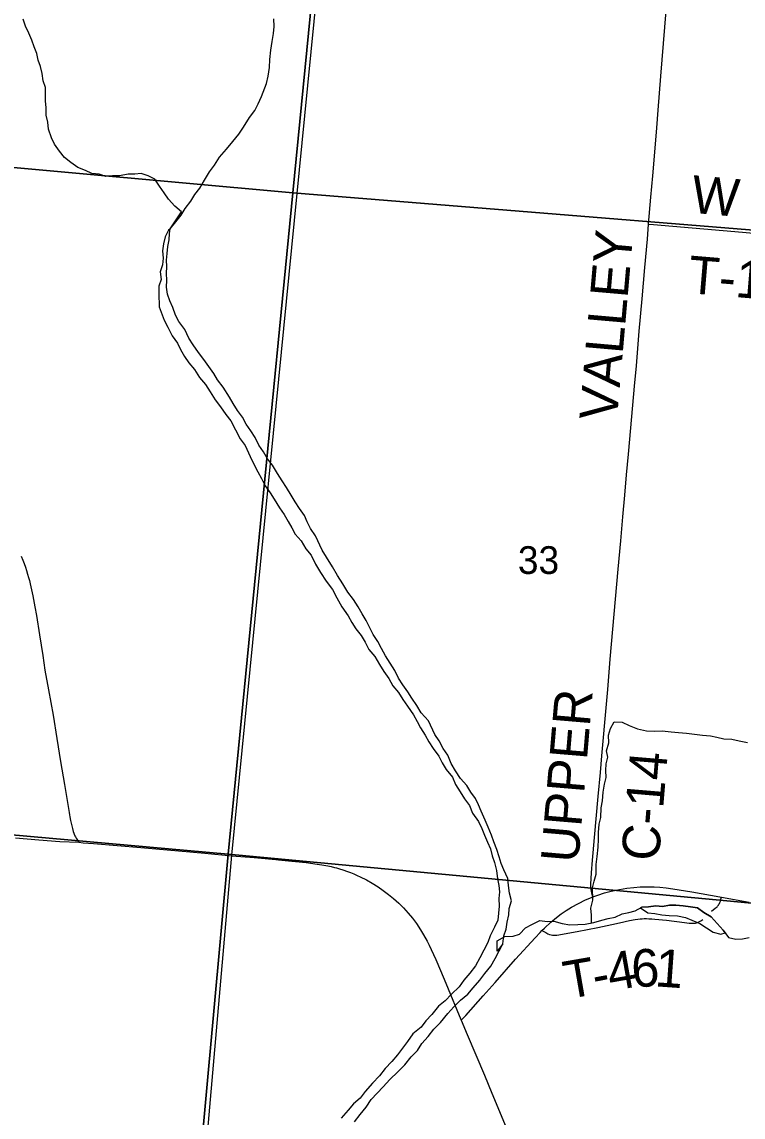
# Model space of a CAD drawing. Extents: x 0 to 1101, y 0 to 440.
# Drawn here: x 162.18 to 194.84, y 88.24 to 137.85 of the extents above; entities that cross this region are included whole.
import ezdxf

# ---------------------------------------------------------------- set-up
doc = ezdxf.new("R2010")
doc.units = 0
for name, color, linetype in [('GM_X_County_Road', 7, 'Continuous'), ('GM_X_County_Road_Text', 7, 'Continuous'), ('GM_X_Major_River', 7, 'Continuous'), ('GM_X_Minor_Lake', 7, 'Continuous'), ('GM_X_Minor_River', 7, 'Continuous'), ('GM_X_Section', 7, 'Continuous'), ('GM_X_Section_Text', 7, 'Continuous'), ('GM_X_State_Route', 7, 'Continuous'), ('GM_X_Township', 7, 'Continuous'), ('GM_X_Township_Road', 7, 'Continuous'), ('GM_X_Township_Road_Text', 7, 'Continuous')]:
    doc.layers.add(name, color=color, linetype=linetype)

msp = doc.modelspace()

# ---------------------------------------------------------------- linework, layer by layer
at = {"layer": 'GM_X_County_Road'}
for points in [[(166.476, 40.427), (171.681, 100.099), (174.993, 133.593), (179.071, 174.82)], [(190.566, 128.692), (190.669, 129.909), (190.751, 130.875), (190.825, 131.767), (190.932, 133.049), (190.998, 133.848), (191.118, 135.39), (191.361, 138.35)], [(188.031, 98.212), (188.003, 98.323), (187.986, 98.392), (187.971, 98.464), (187.959, 98.553), (187.951, 98.656), (187.948, 98.794), (187.958, 99.041), (187.974, 99.306), (188.026, 99.881), (188.058, 100.215), (188.118, 100.903), (188.286, 102.759), (188.382, 103.855), (188.447, 104.598), (188.506, 105.266), (188.592, 106.288), (188.71, 107.606), (188.829, 108.981), (189.007, 111.024), (189.189, 113.066), (189.303, 114.347), (189.401, 115.424), (189.492, 116.408), (189.57, 117.337), (189.653, 118.265), (189.802, 119.983), (189.923, 121.348), (190.01, 122.276), (190.142, 123.836), (190.27, 125.303), (190.395, 126.733), (190.508, 128.014), (190.566, 128.692)], [(161.884, 100.889), (162.942, 100.8), (163.897, 100.728), (164.754, 100.69)]]:
    msp.add_lwpolyline(points, dxfattribs=at)
at = {"layer": 'GM_X_Major_River'}
for points in [[(168.893, 128.47), (169.151, 128.789), (169.387, 129.09), (169.567, 129.392), (169.827, 129.726), (170.019, 130.028), (170.232, 130.318), (170.447, 130.676), (170.675, 131.057), (170.9, 131.358), (171.127, 131.727), (171.445, 132.093), (171.729, 132.426), (172, 132.771), (172.215, 133.084), (172.489, 133.52), (172.726, 133.832), (172.884, 134.146), (173.03, 134.472), (173.252, 135.057), (173.33, 135.396), (173.387, 135.782), (173.409, 136.145), (173.456, 136.576), (173.513, 136.962), (173.569, 137.324), (173.602, 137.642), (173.589, 137.995)], [(168.893, 128.47), (168.821, 128.412), (168.675, 128.108), (168.598, 127.792), (168.543, 127.486), (168.579, 127.154), (168.547, 126.848), (168.447, 126.532), (168.482, 126.189), (168.382, 125.884), (168.384, 125.554), (168.389, 124.938), (168.621, 124.339), (168.783, 124.026), (168.988, 123.633), (169.228, 123.295), (169.368, 123.006), (169.541, 122.693), (169.737, 122.403), (170.001, 122.099), (170.219, 121.75), (170.494, 121.423), (170.7, 121.086), (170.929, 120.726), (171.17, 120.411), (171.41, 120.074), (171.641, 119.782), (171.856, 119.365), (172.072, 118.971), (172.291, 118.657), (172.516, 118.171), (172.687, 117.813), (172.871, 117.477), (173.032, 117.164), (173.194, 116.84), (173.423, 116.525), (173.608, 116.235), (173.847, 115.84), (174.055, 115.537), (174.239, 115.224), (174.401, 114.934), (174.552, 114.645), (174.828, 114.34), (175.045, 113.98), (175.275, 113.688), (175.48, 113.294), (175.697, 112.911), (175.958, 112.516), (176.243, 112.142), (176.437, 111.76), (176.676, 111.354), (176.96, 110.946), (177.122, 110.645), (177.307, 110.354), (177.548, 110.05), (177.733, 109.748), (177.894, 109.424), (178.158, 109.097), (178.375, 108.736), (178.57, 108.422), (178.8, 108.108), (178.984, 107.771), (179.237, 107.478), (179.433, 107.153), (179.64, 106.85), (179.913, 106.466), (180.087, 106.164), (180.226, 105.874), (180.444, 105.537), (180.606, 105.235), (180.802, 104.933), (181.065, 104.583), (181.216, 104.281), (181.389, 103.979), (181.686, 103.64), (181.813, 103.305), (182.031, 102.979), (182.227, 102.653), (182.445, 102.35), (182.595, 102.015), (182.857, 101.63), (183.007, 101.306), (183.135, 101.017), (183.262, 100.694), (183.401, 100.393), (183.472, 100.071), (183.588, 99.77), (183.668, 99.403), (183.726, 99.036), (183.774, 98.737), (183.811, 98.451), (183.78, 98.144), (183.792, 97.789), (183.772, 97.482), (183.74, 97.163)], [(183.959, 96.083), (184.004, 96.458), (184.115, 96.752), (184.158, 97.07), (184.236, 97.399), (184.256, 97.684), (184.357, 98.035), (184.265, 98.38), (184.218, 98.736), (184.193, 99.045), (184.011, 99.438), (183.883, 99.727), (183.801, 100.027), (183.685, 100.361), (183.547, 100.708), (183.442, 101.008), (183.305, 101.366), (183.155, 101.69), (182.984, 102.094), (182.856, 102.384), (182.728, 102.673), (182.52, 102.964), (182.324, 103.267), (182.049, 103.572), (181.82, 103.921), (181.625, 104.258), (181.465, 104.628), (181.258, 104.942), (181.085, 105.278), (180.889, 105.569), (180.589, 106.195), (180.257, 106.547), (180.062, 106.884), (179.833, 107.21), (179.659, 107.5), (179.43, 107.827), (179.234, 108.129), (179.073, 108.465), (178.855, 108.802), (178.648, 109.128), (178.464, 109.464), (178.303, 109.788), (178.096, 110.102), (177.934, 110.404), (177.773, 110.728), (177.588, 111.03), (177.416, 111.355), (177.197, 111.681), (176.945, 112.019), (176.718, 112.402), (176.478, 112.774), (176.251, 113.169), (175.968, 113.61), (175.783, 113.924), (175.484, 114.572), (175.254, 114.898), (175.104, 115.199), (174.975, 115.488), (174.757, 115.813), (174.561, 116.104), (174.377, 116.418), (174.17, 116.766), (173.963, 117.068), (173.756, 117.394), (173.528, 117.765), (173.309, 118.057), (173.125, 118.382), (172.918, 118.684), (172.745, 119.02), (172.55, 119.333), (172.342, 119.636), (172.169, 119.949), (171.939, 120.252), (171.744, 120.566), (171.581, 120.855), (171.299, 121.308), (171.046, 121.635), (170.873, 121.925), (170.643, 122.239), (170.424, 122.554), (170.172, 122.88), (169.943, 123.217), (169.747, 123.531), (169.554, 123.913), (169.291, 124.274), (169.14, 124.563), (169.014, 124.908), (168.886, 125.22), (168.77, 125.519), (168.734, 125.828), (168.743, 126.158), (168.729, 126.455), (168.739, 126.774), (168.724, 127.059), (168.756, 127.354), (168.788, 127.672), (168.842, 127.978), (168.862, 128.262), (168.893, 128.47)], [(183.74, 97.163), (183.582, 96.836), (183.389, 96.454), (183.277, 96.149), (183.108, 95.8), (182.915, 95.451), (182.723, 95.092), (182.474, 94.757), (182.192, 94.445), (181.989, 94.143), (181.638, 93.811), (181.345, 93.511), (181.053, 93.268), (180.746, 92.889), (180.475, 92.6), (180.262, 92.31), (179.889, 92.012), (179.651, 91.666), (179.19, 91.063), (178.93, 90.762), (178.625, 90.44), (178.376, 90.105), (178.059, 89.783), (177.729, 89.393), (177.493, 89.092), (177.201, 88.837), (176.964, 88.548), (176.635, 88.192)], [(177.245, 88.025), (177.505, 88.36), (177.765, 88.684), (178.003, 89.031), (178.544, 89.609), (178.838, 89.942), (179.201, 90.286), (179.518, 90.607), (179.813, 90.964), (180.095, 91.264), (180.286, 91.578), (180.58, 91.889), (180.84, 92.224), (181.134, 92.524), (181.476, 92.936), (181.746, 93.237), (182.051, 93.536), (182.378, 93.812), (182.625, 94.101), (182.92, 94.435), (183.145, 94.748), (183.417, 95.083), (183.609, 95.431), (183.959, 96.083)]]:
    msp.add_lwpolyline(points, dxfattribs=at)
at = {"layer": 'GM_X_Minor_Lake'}
for points in [[(194.026, 96.594), (193.938, 96.712), (193.674, 97.017), (193.398, 97.311), (193.073, 97.503), (192.784, 97.717), (192.455, 97.761), (192.126, 97.817), (191.797, 97.838), (191.512, 97.835), (191.192, 97.787), (190.885, 97.808), (190.565, 97.772), (190.257, 97.746), (190.197, 97.714)], [(190.197, 97.714), (190.523, 97.499), (190.852, 97.466), (191.158, 97.4), (191.499, 97.378), (191.874, 97.356), (192.236, 97.288), (192.528, 97.165), (192.888, 97.006), (193.179, 96.815), (193.491, 96.612), (193.842, 96.521), (194.026, 96.594)]]:
    msp.add_lwpolyline(points, dxfattribs=at)
at = {"layer": 'GM_X_Minor_River'}
for points in [[(168.893, 128.47), (169.415, 129.249), (169.104, 129.508), (168.817, 129.824), (168.621, 130.115), (168.413, 130.417), (168.195, 130.731), (167.903, 130.876), (167.576, 130.977), (167.291, 130.951), (166.995, 130.96), (166.606, 130.88), (166.287, 130.878), (165.979, 130.853), (165.674, 130.953), (165.345, 130.985), (165.053, 131.119), (164.716, 131.254), (164.392, 131.48), (164.103, 131.705), (163.884, 131.996), (163.654, 132.31), (163.526, 132.599), (163.389, 132.99), (163.353, 133.31), (163.272, 133.631), (163.282, 133.972), (163.245, 134.258), (163.243, 134.588), (163.252, 134.884), (163.147, 135.183), (163.1, 135.514), (163.029, 135.835), (162.913, 136.123), (162.853, 136.421), (162.737, 136.72), (162.632, 137.019), (162.493, 137.342), (162.344, 137.665), (162.239, 137.975)], [(187.972, 97.034), (187.981, 97.391), (187.945, 97.701), (188.035, 98.063), (188.017, 98.623), (188.106, 98.929), (188.184, 99.246), (188.196, 99.68), (188.241, 100.044), (188.287, 100.465), (188.298, 100.83), (188.296, 101.138), (188.329, 101.514), (188.406, 101.809), (188.419, 102.242), (188.474, 102.56), (188.508, 102.959), (188.565, 103.323), (188.642, 103.629), (188.628, 103.937), (188.648, 104.245), (188.714, 104.551), (188.654, 104.838), (188.756, 105.2), (188.755, 105.543), (188.832, 105.849), (189, 106.152), (189.364, 106.13), (189.678, 105.972), (190.061, 105.824), (190.468, 105.744), (190.832, 105.721), (191.185, 105.734), (191.583, 105.699), (191.923, 105.655), (192.287, 105.633), (192.65, 105.588), (193.001, 105.543), (193.364, 105.51), (193.659, 105.444), (193.964, 105.378), (194.339, 105.367), (194.667, 105.289), (195.04, 105.209)], [(183.959, 96.083), (183.699, 95.759), (183.712, 96.227), (184.059, 96.422), (184.424, 96.435), (184.711, 96.529), (184.993, 96.817), (185.282, 96.969), (185.64, 97.141), (185.969, 97.097), (186.277, 97.11), (186.649, 97.008), (187.001, 96.952), (187.354, 96.964), (187.696, 96.977), (188.085, 97.057), (188.441, 97.161), (188.728, 97.232), (189.049, 97.303), (189.372, 97.441), (189.67, 97.513), (189.956, 97.584), (190.257, 97.746), (190.565, 97.772), (190.885, 97.808), (191.192, 97.787), (191.512, 97.835), (191.797, 97.838), (192.126, 97.817), (192.455, 97.761), (192.784, 97.717), (193.073, 97.503), (193.398, 97.311), (193.674, 97.017), (193.938, 96.712), (194.19, 96.374), (194.518, 96.296), (194.815, 96.321), (195.124, 96.38)]]:
    msp.add_lwpolyline(points, dxfattribs=at)
at = {"layer": 'GM_X_Section'}
for points in [[(146.762, 162.827), (177.362, 159.827), (174.454, 130.113), (144.124, 132.859)], [(208.519, 156.933), (205.379, 127.608), (174.454, 130.113), (177.362, 159.827)], [(144.124, 132.859), (174.454, 130.113), (171.52, 100.149), (141.621, 102.821)], [(205.379, 127.608), (202.337, 97.26), (171.52, 100.149), (174.454, 130.113)], [(141.621, 102.821), (171.52, 100.149), (168.832, 70.705), (138.856, 73.526)], [(171.52, 100.149), (202.337, 97.26), (200.04, 66.605), (168.832, 70.705)]]:
    msp.add_lwpolyline(points, close=True, dxfattribs=at)
at = {"layer": 'GM_X_State_Route'}
for points in [[(162.147, 113.656), (162.223, 113.471), (162.283, 113.32), (162.342, 113.155), (162.394, 112.995), (162.44, 112.835), (162.482, 112.687), (162.52, 112.546), (162.556, 112.398), (162.589, 112.255), (162.672, 111.853), (162.768, 111.35), (162.84, 110.955), (162.983, 110.08), (163.121, 109.155), (163.225, 108.479), (163.39, 107.588), (163.59, 106.44), (163.757, 105.394), (163.934, 104.353), (164.113, 103.306), (164.326, 102.037), (164.339, 101.937), (164.356, 101.835), (164.386, 101.678), (164.411, 101.551), (164.438, 101.427), (164.468, 101.311), (164.504, 101.182), (164.53, 101.107), (164.551, 101.052), (164.578, 100.988), (164.604, 100.934), (164.633, 100.881), (164.666, 100.833), (164.699, 100.78), (164.73, 100.73), (164.754, 100.69)], [(164.754, 100.69), (164.959, 100.669), (165.427, 100.629), (167.569, 100.447), (170.466, 100.193), (171.688, 100.082)], [(171.688, 100.082), (172.693, 99.992), (173.678, 99.908), (173.795, 99.896)], [(173.795, 99.896), (174.411, 99.836), (175.051, 99.768), (175.55, 99.701), (175.766, 99.666), (176.029, 99.618), (176.183, 99.587), (176.34, 99.549), (176.435, 99.525), (176.557, 99.493), (176.718, 99.441), (176.93, 99.368), (177.066, 99.316), (177.209, 99.258), (177.362, 99.19), (177.501, 99.126), (177.783, 98.985), (178.045, 98.838), (178.314, 98.669), (178.545, 98.509), (178.784, 98.328), (179.015, 98.138), (179.251, 97.924), (179.464, 97.713), (179.677, 97.477), (179.867, 97.246), (180.047, 97.006), (180.234, 96.726), (180.37, 96.502), (180.533, 96.207), (180.628, 96.023), (180.716, 95.839), (180.924, 95.38), (181.303, 94.487), (181.482, 94.057), (181.989, 92.842), (182.082, 92.63)], [(182.082, 92.63), (182.281, 92.838), (183.073, 93.73), (183.62, 94.341), (184.543, 95.391), (185.419, 96.359), (185.65, 96.603), (185.733, 96.685), (185.849, 96.8), (186.14, 97.065), (186.397, 97.282), (186.605, 97.442), (186.837, 97.601), (187.076, 97.749), (187.388, 97.919), (187.708, 98.075), (187.983, 98.194), (188.031, 98.212), (188.263, 98.3), (188.565, 98.398), (188.874, 98.478), (189.24, 98.554), (189.573, 98.608), (189.889, 98.644), (190.188, 98.665), (190.431, 98.671), (190.823, 98.665), (191.075, 98.649), (191.365, 98.625), (191.661, 98.586), (192.526, 98.445), (193.794, 98.222), (193.863, 98.209), (195.113, 97.978)], [(182.082, 92.63), (182.353, 91.987), (183.125, 90.136), (183.465, 89.329), (184.119, 87.764), (185.374, 84.753), (185.613, 84.182), (186.008, 83.24), (186.386, 82.348), (186.788, 81.385), (187.188, 80.402), (188.26, 77.864), (188.795, 76.554), (188.985, 76.109), (189.41, 75.095), (189.868, 73.994), (190.368, 72.789), (190.83, 71.689), (191.478, 70.122), (191.979, 68.917), (192.22, 68.342)]]:
    msp.add_lwpolyline(points, dxfattribs=at)
at = {"layer": 'GM_X_Township'}
msp.add_lwpolyline([(166.476, 40.427), (171.681, 100.099), (174.993, 133.593), (179.071, 174.82)], dxfattribs=at)
at = {"layer": 'GM_X_Township_Road'}
for points in [[(190.566, 128.692), (190.792, 128.672), (194.821, 128.326), (196.974, 128.135), (200.151, 127.869), (201.711, 127.741), (203.883, 127.55), (205.219, 127.434), (207.3, 127.274), (208.952, 127.126), (210.902, 126.961), (212.423, 126.835), (215.853, 126.536), (218.266, 126.356), (219.361, 126.255), (221.162, 126.103)], [(193.415, 97.568), (193.577, 97.697), (193.662, 97.771), (193.692, 97.801), (193.723, 97.842), (193.751, 97.884), (193.771, 97.922), (193.791, 97.966), (193.813, 98.028), (193.835, 98.109), (193.863, 98.209)], [(185.733, 96.685), (185.91, 96.595), (186.003, 96.548), (186.083, 96.514), (186.154, 96.492), (186.209, 96.481), (186.259, 96.477), (186.32, 96.477), (186.412, 96.487), (186.505, 96.498), (186.743, 96.539), (187.331, 96.644), (188.265, 96.826), (188.902, 96.965), (189.248, 97.044), (189.703, 97.143), (189.96, 97.189), (190.072, 97.204), (190.182, 97.217), (190.277, 97.224), (190.37, 97.229), (190.462, 97.229), (190.573, 97.226), (190.703, 97.219), (190.852, 97.208), (191.371, 97.156), (192.184, 97.052), (192.406, 97.026), (192.536, 97.019), (192.6, 97.022), (192.647, 97.026), (192.689, 97.032), (192.739, 97.044), (192.809, 97.068), (192.871, 97.098), (192.925, 97.127), (193.017, 97.19)]]:
    msp.add_lwpolyline(points, dxfattribs=at)

# ---------------------------------------------------------------- texts
at = {"layer": 'GM_X_County_Road_Text'}
for s, rotation, p in [('VALLEY', 85.022, (189.125, 119.751)), ('UPPER', 85.1629, (187.375, 99.72)), ('C-14', 85.2082, (191.02, 99.798))]:
    msp.add_text(s, height=1.7045, rotation=rotation, dxfattribs=at).set_placement(p)
at = {"layer": 'GM_X_Section_Text'}
msp.add_text('33', height=1.2557, rotation=0, dxfattribs=at).set_placement((184.644, 112.844))
at = {"layer": 'GM_X_Township_Road_Text'}
for s, height, rotation, p in [('W', 1.705, 354.9366, (192.453, 129.21)), ('T-118', 1.7045, 355.2365, (192.309, 125.57)), ('4', 1.705, 10.1066, (188.844, 93.938)), ('6', 1.705, 2.8164, (189.82, 94.116)), ('1', 1.705, 355.901, (190.815, 94.168)), ('T', 1.705, 9.8759, (186.873, 93.581)), ('-', 1.705, 10.9475, (188.163, 93.806))]:
    msp.add_text(s, height=height, rotation=rotation, dxfattribs=at).set_placement(p)

doc.saveas('drawing.dxf')
